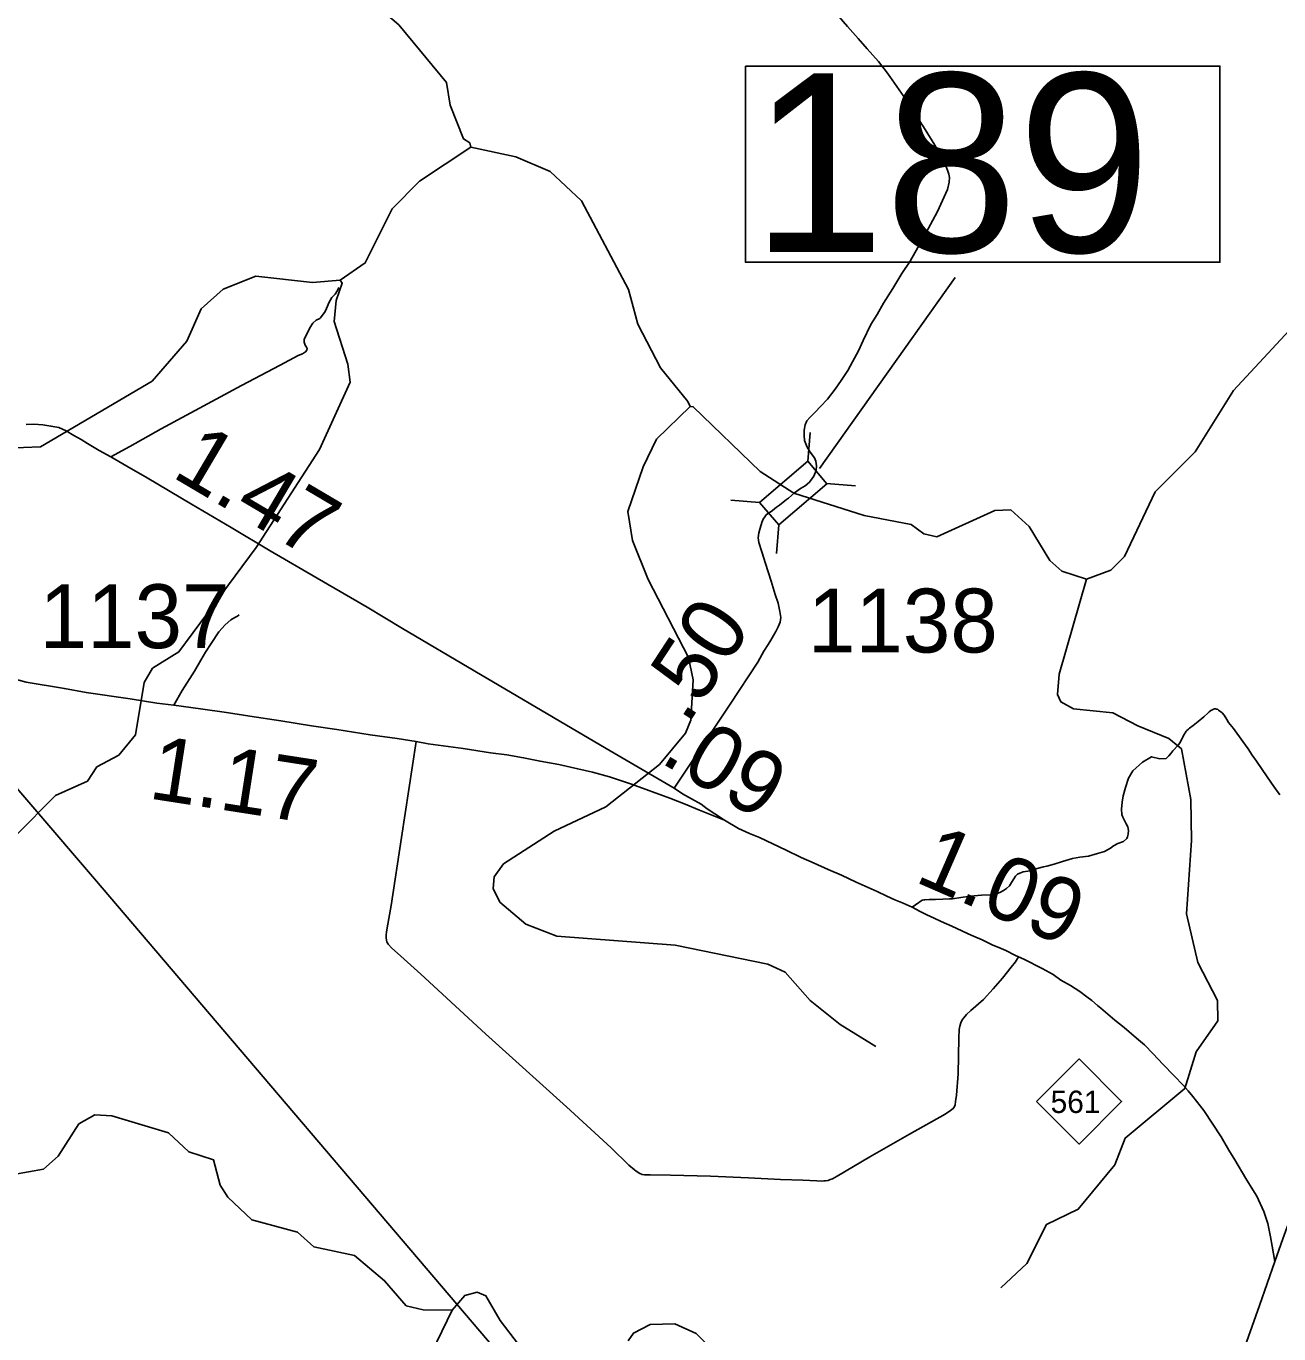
# Model space of a CAD drawing. Extents: x 2290615 to 2522933, y 819489 to 1012715.
# Drawn here: x 2463652 to 2473462, y 891965 to 902206 of the extents above; entities that cross this region are included whole.
import ezdxf

# ---------------------------------------------------------------- set-up
doc = ezdxf.new("R2010")
doc.units = 0
for name, color, linetype in [('Exist Hydrographic Creek Single Shore', 7, 'Continuous'), ('Exist Hydrographic Misc Water Feature', 7, 'Continuous'), ('Exist Road Non-System Type 51', 7, 'Continuous'), ('Exist Road Primary NC Attributed', 7, 'Continuous'), ('Exist Road Primary NC Mileage Hundredths English Label', 7, 'Continuous'), ('Exist Road Primary NC Shield CELL', 7, 'Continuous'), ('Exist Road Primary NC Shield Number Label', 7, 'Continuous'), ('Exist Road Primary US Attributed', 7, 'Continuous'), ('Exist Road Secondary Mileage Hundredths English Label', 7, 'Continuous'), ('Exist Road Secondary Mileage Tenths English Label', 7, 'Continuous'), ('Exist Road Secondary Structure Standard Bridge CELL', 7, 'Continuous'), ('Exist Road Secondary Structure Standard Bridge Number Label', 7, 'Continuous'), ('Exist Road Secondary Type 20 Attributed', 7, 'Continuous'), ('Exist Road Secondary Type 51 Attributed', 7, 'Continuous'), ('Exist Road Secondary Type 51 Number Label', 7, 'Continuous'), ('Exist Utilities Electrical Transmission Line', 7, 'Continuous')]:
    doc.layers.add(name, color=color, linetype=linetype)

msp = doc.modelspace()

# ---------------------------------------------------------------- linework, layer by layer
at = {"layer": 'Exist Hydrographic Creek Single Shore'}
for points in [[(2467135, 901259), (2467127, 901292), (2467076, 901323), (2466972, 901588), (2466944, 901764), (2466570, 902215), (2466207, 902528)], [(2468851, 899228), (2468833, 899267), (2468621, 899531), (2468441, 899872), (2468370, 900144), (2468000, 900839), (2467755, 901068), (2467487, 901182), (2467135, 901259)], [(2471955, 897875), (2472146, 897945), (2472253, 898054), (2472494, 898560), (2472806, 898872), (2473107, 899353), (2473713, 900005)], [(2471955, 897875), (2471763, 897939), (2471670, 898021), (2471507, 898287), (2471363, 898419), (2471239, 898413), (2470783, 898208), (2470683, 898230), (2470582, 898304), (2470214, 898375), (2469664, 898549), (2469400, 898719), (2468876, 899226), (2468851, 899228)], [(2467508, 891882), (2467364, 892070), (2467252, 892262), (2467185, 892292), (2467086, 892265), (2466988, 892150)], [(2464691, 888746), (2464790, 888862), (2464902, 889139), (2465061, 889641), (2465191, 889827), (2465494, 890158), (2465608, 890360), (2465722, 890486), (2465854, 890590), (2465909, 890782), (2466286, 891188), (2466465, 891471), (2466638, 891577), (2466786, 891737), (2466988, 892150)], [(2469093, 891773), (2468899, 891968), (2468731, 892044), (2468539, 892039), (2468407, 891971), (2468366, 891910)]]:
    msp.add_lwpolyline(points, dxfattribs=at)
at = {"layer": 'Exist Hydrographic Misc Water Feature'}
for points in [[(2466110, 900216), (2466308, 900352), (2466518, 900775), (2466731, 900993), (2467135, 901259)], [(2463498, 898901), (2463764, 898912), (2464639, 899427), (2464910, 899740), (2465022, 899991), (2465195, 900146), (2465451, 900248), (2465894, 900198), (2466110, 900216)], [(2460994, 894396), (2461584, 894489), (2461989, 894693), (2462203, 894863), (2462645, 895370), (2462852, 895506), (2463571, 895867), (2463882, 896182), (2464131, 896294), (2464204, 896405), (2464377, 896498), (2464508, 896657), (2464577, 897067), (2464642, 897178), (2464848, 897305), (2465452, 898124), (2465948, 898890), (2466190, 899418), (2466171, 899559), (2466065, 899893), (2466080, 900057), (2466127, 900194), (2466110, 900216)], [(2470305, 894216), (2470027, 894388), (2469791, 894575), (2469596, 894797), (2469461, 894861), (2468734, 895008), (2467808, 895079), (2467565, 895174), (2467362, 895346), (2467310, 895452), (2467317, 895544), (2467391, 895646), (2467787, 895902), (2468192, 896092), (2468612, 896425), (2468816, 896669), (2468856, 896770), (2468876, 897086), (2468840, 897261), (2468522, 897872), (2468401, 898179), (2468364, 898404), (2468483, 898754), (2468588, 898972), (2468851, 899228)], [(2471285, 892325), (2471490, 892517), (2471643, 892823), (2471892, 892941), (2472178, 893288), (2472258, 893498), (2472727, 893888), (2472814, 894174), (2472985, 894417), (2472982, 894575), (2472828, 894874), (2472738, 895254), (2472779, 895830), (2472774, 896149), (2472701, 896546), (2472600, 896627), (2472357, 896726), (2472163, 896829), (2471855, 896859), (2471754, 896914), (2471728, 896972), (2471742, 897131), (2471955, 897875)], [(2463081, 893129), (2463787, 893256), (2463902, 893356), (2464065, 893609), (2464189, 893680), (2464322, 893672), (2464766, 893539), (2464926, 893392), (2465119, 893327), (2465172, 893129), (2465232, 893036), (2465418, 892857), (2465778, 892763), (2465905, 892647), (2466222, 892578), (2466459, 892381), (2466629, 892184), (2466762, 892153), (2466988, 892150)]]:
    msp.add_lwpolyline(points, dxfattribs=at)
at = {"layer": 'Exist Road Non-System Type 51'}
for points in [[(2470000, 902299), (2470083, 902204), (2470167, 902108), (2470238, 902029), (2470327, 901930), (2470397, 901837), (2470471, 901734), (2470525, 901654), (2470608, 901527), (2470692, 901397), (2470767, 901274), (2470850, 901123), (2470868, 901078), (2470879, 901046), (2470882, 901020), (2470880, 900984), (2470868, 900927), (2470789, 900754), (2470735, 900652), (2470701, 900591), (2470634, 900472), (2470574, 900366), (2470511, 900268), (2470438, 900151)], [(2464315, 898833), (2464464, 898914), (2464710, 899052), (2465338, 899391), (2465641, 899551), (2465782, 899627), (2465817, 899641), (2465840, 899655), (2465850, 899668), (2465852, 899681), (2465848, 899693), (2465838, 899708), (2465829, 899730), (2465828, 899752), (2465834, 899765), (2465854, 899803), (2465873, 899844), (2465896, 899880), (2465923, 899903), (2465951, 899917), (2465958, 899923), (2465993, 899970), (2466003, 899994), (2466025, 900045), (2466046, 900081), (2466073, 900107), (2466090, 900135), (2466100, 900160)], [(2469621, 898510), (2469668, 898551), (2469716, 898584), (2469753, 898607), (2469787, 898636), (2469820, 898683), (2469838, 898727), (2469842, 898763), (2469837, 898799), (2469825, 898826), (2469793, 898871), (2469768, 898909), (2469748, 898960), (2469746, 898999), (2469746, 899043), (2469752, 899084), (2469765, 899116), (2469788, 899141), (2469831, 899182), (2469874, 899228), (2469927, 899286), (2469988, 899363), (2470034, 899432), (2470087, 899508), (2470123, 899576), (2470170, 899663), (2470207, 899743), (2470266, 899869), (2470316, 899948), (2470367, 900036), (2470438, 900151)], [(2464809, 896889), (2464874, 897004), (2464971, 897154), (2465019, 897241), (2465057, 897303), (2465100, 897372), (2465160, 897462), (2465210, 897517), (2465254, 897556), (2465287, 897576), (2465308, 897586), (2465321, 897595)], [(2473471, 896186), (2473422, 896251), (2473372, 896327), (2473287, 896451), (2473253, 896498), (2473223, 896547), (2473180, 896605), (2473106, 896706), (2473069, 896754), (2473054, 896777), (2473035, 896809), (2473018, 896829), (2472989, 896850), (2472985, 896854), (2472981, 896856), (2472975, 896857), (2472967, 896859), (2472959, 896859), (2472951, 896856), (2472941, 896852), (2472937, 896850), (2472929, 896846), (2472917, 896837), (2472908, 896829), (2472875, 896797), (2472830, 896761), (2472805, 896740), (2472791, 896730), (2472764, 896709), (2472754, 896700), (2472743, 896690), (2472737, 896684), (2472729, 896673), (2472726, 896667), (2472718, 896655), (2472707, 896632), (2472705, 896628), (2472687, 896593), (2472677, 896577), (2472667, 896567), (2472643, 896542), (2472632, 896530), (2472617, 896510), (2472602, 896491), (2472581, 896471), (2472531, 896468), (2472466, 896485), (2472394, 896441), (2472318, 896374), (2472284, 896317), (2472261, 896243), (2472244, 896178), (2472235, 896128), (2472230, 896075), (2472233, 896033), (2472240, 896012), (2472267, 895959), (2472279, 895936), (2472286, 895908), (2472283, 895878), (2472277, 895857), (2472272, 895844), (2472247, 895821), (2472201, 895805), (2472168, 895787), (2472145, 895768), (2472096, 895743), (2472041, 895727), (2471972, 895706), (2471905, 895697), (2471847, 895688), (2471769, 895665), (2471704, 895644), (2471646, 895628), (2471619, 895623), (2471570, 895610), (2471522, 895595), (2471496, 895589), (2471461, 895584), (2471433, 895573), (2471415, 895564), (2471399, 895549), (2471388, 895529), (2471368, 895501), (2471352, 895475), (2471329, 895454), (2471305, 895437), (2471282, 895423), (2471252, 895411), (2471202, 895404), (2471134, 895401), (2471048, 895392), (2470972, 895382), (2470907, 895373), (2470882, 895373), (2470830, 895370), (2470773, 895366), (2470751, 895367)], [(2466706, 896603), (2466591, 895853), (2466510, 895321), (2466480, 895145), (2466475, 895112), (2466471, 895089), (2466470, 895068), (2466475, 895046), (2466477, 895034), (2466487, 895016), (2466515, 894986), (2466559, 894946), (2466742, 894782), (2467248, 894315), (2467883, 893742), (2468234, 893421), (2468373, 893286), (2468417, 893250), (2468429, 893240), (2468441, 893231), (2468453, 893223), (2468477, 893214), (2468494, 893211), (2468538, 893210), (2468697, 893208), (2469010, 893199), (2469309, 893187), (2469559, 893175), (2469735, 893168), (2469845, 893164), (2469880, 893162), (2469898, 893163), (2469911, 893163), (2469933, 893167), (2469948, 893173), (2469966, 893180), (2470003, 893201), (2470260, 893351), (2470570, 893529), (2470850, 893687), (2470892, 893715), (2470913, 893730), (2470922, 893745), (2470927, 893760), (2470931, 893784), (2470938, 893835), (2470950, 894001), (2470957, 894281), (2470959, 894350), (2470964, 894374), (2470971, 894401), (2470982, 894424), (2470996, 894441), (2471015, 894466), (2471049, 894498), (2471149, 894584), (2471225, 894667), (2471297, 894750), (2471366, 894838), (2471399, 894878), (2471423, 894918)], [(2470751, 895367), (2470739, 895367), (2470723, 895366), (2470691, 895364), (2470681, 895364), (2470671, 895361), (2470665, 895359), (2470662, 895357), (2470650, 895349), (2470642, 895342), (2470590, 895306)]]:
    msp.add_lwpolyline(points, dxfattribs=at)
at = {"layer": 'Exist Road Primary NC Attributed'}
for points in [[(2463491, 897113), (2463652, 897069), (2463951, 897018), (2464122, 896989), (2464465, 896938), (2464676, 896905), (2464809, 896889), (2465017, 896859), (2465220, 896830), (2465403, 896803), (2465646, 896765), (2465886, 896727), (2466085, 896697), (2466347, 896657), (2466558, 896627), (2466706, 896603), (2466799, 896587), (2467075, 896549), (2467289, 896516), (2467415, 896500), (2467548, 896477), (2467677, 896449), (2467823, 896425), (2467972, 896389), (2468087, 896363), (2468220, 896328), (2468393, 896271), (2468694, 896159), (2468813, 896112), (2468925, 896066), (2469121, 895988)], [(2469121, 895988), (2469230, 895923), (2469317, 895884), (2469396, 895852), (2469603, 895752), (2469722, 895695), (2469823, 895651), (2469934, 895602), (2470038, 895557), (2470151, 895502), (2470317, 895430), (2470392, 895394), (2470456, 895363), (2470519, 895337), (2470590, 895306), (2470653, 895274), (2470706, 895246), (2470764, 895220), (2470817, 895195), (2470902, 895158), (2470980, 895121), (2471029, 895098), (2471071, 895079), (2471138, 895050), (2471218, 895012), (2471287, 894982), (2471324, 894967), (2471394, 894931), (2471423, 894918), (2471466, 894899), (2471512, 894876), (2471563, 894851), (2471609, 894827), (2471695, 894780), (2471756, 894736), (2471831, 894694), (2471903, 894647), (2471959, 894605), (2471997, 894577), (2472041, 894537), (2472069, 894516), (2472179, 894422), (2472250, 894364), (2472348, 894282), (2472409, 894229), (2472479, 894159), (2472553, 894078), (2472643, 893987), (2472712, 893914), (2472751, 893869), (2472788, 893825), (2472876, 893714), (2473011, 893508), (2473070, 893404), (2473119, 893328), (2473205, 893183), (2473258, 893094), (2473291, 893043), (2473345, 892924), (2473377, 892829), (2473396, 892726), (2473411, 892651), (2473431, 892533)]]:
    msp.add_lwpolyline(points, dxfattribs=at)
at = {"layer": 'Exist Road Primary NC Shield CELL'}
msp.add_lwpolyline([(2471565, 893785), (2471898, 894118), (2472231, 893785), (2471898, 893452)], close=True, dxfattribs=at)
at = {"layer": 'Exist Road Primary US Attributed'}
for points in [[(2473431, 892533), (2473493, 892710), (2473971, 894016), (2474079, 894329), (2474229, 894775), (2474373, 895146), (2474452, 895358), (2474896, 896591), (2474965, 896752), (2475069, 896944), (2475164, 897086), (2475277, 897218), (2475436, 897393), (2475568, 897521)], [(2469871, 882666), (2469956, 882906), (2470127, 883391), (2470308, 883858), (2470751, 885050), (2471231, 886453), (2471535, 887286), (2471840, 888119), (2472003, 888595), (2472384, 889630), (2472405, 889695), (2472845, 890902), (2473040, 891423), (2473311, 892187), (2473431, 892533)]]:
    msp.add_lwpolyline(points, dxfattribs=at)
at = {"layer": 'Exist Road Secondary Structure Standard Bridge CELL'}
for p, q in [((2469774, 898797), (2469792, 899023)), ((2469921, 898625), (2470146, 898607)), ((2469170, 898494), (2469396, 898476)), ((2469528, 898075), (2469546, 898300))]:
    msp.add_line(p, q, dxfattribs=at)
msp.add_lwpolyline([(2469396, 898476), (2469773, 898798), (2469923, 898622), (2469546, 898300)], close=True, dxfattribs=at)
at = {"layer": 'Exist Road Secondary Structure Standard Bridge Number Label'}
msp.add_line((2469865, 898742), (2470927, 900237), dxfattribs=at)
msp.add_lwpolyline([(2469285, 901893), (2473001, 901893), (2473001, 900357), (2469285, 900357)], close=True, dxfattribs=at)
at = {"layer": 'Exist Road Secondary Type 20 Attributed'}
msp.add_lwpolyline([(2468726, 896238), (2469165, 896897), (2469381, 897226), (2469429, 897311), (2469463, 897363), (2469483, 897397), (2469504, 897434), (2469522, 897465), (2469540, 897501), (2469557, 897539), (2469562, 897576), (2469555, 897622), (2469541, 897686), (2469519, 897755), (2469486, 897860), (2469443, 897998), (2469413, 898089), (2469389, 898163), (2469385, 898199), (2469389, 898238), (2469401, 898274), (2469414, 898319), (2469423, 898345), (2469436, 898363), (2469446, 898378), (2469497, 898414), (2469528, 898440), (2469552, 898456), (2469594, 898489), (2469607, 898499), (2469621, 898510)], dxfattribs=at)
at = {"layer": 'Exist Road Secondary Type 51 Attributed'}
for points in [[(2463652, 899087), (2463713, 899089), (2463781, 899085), (2463845, 899074), (2463907, 899062), (2463964, 899037), (2464024, 899000), (2464082, 898969), (2464133, 898938), (2464224, 898884), (2464315, 898833), (2464441, 898761), (2464599, 898669), (2464947, 898463), (2465257, 898279), (2465564, 898098), (2465932, 897882), (2466323, 897655), (2466600, 897490), (2467166, 897156), (2467973, 896681), (2468225, 896530), (2468538, 896348), (2468726, 896238)], [(2468726, 896238), (2468791, 896194), (2468862, 896156), (2468937, 896112), (2468984, 896078), (2469044, 896037), (2469121, 895988)]]:
    msp.add_lwpolyline(points, dxfattribs=at)
at = {"layer": 'Exist Utilities Electrical Transmission Line'}
msp.add_lwpolyline([(2470068, 888423), (2469930, 888700), (2469840, 888859), (2469670, 889096), (2469516, 889291), (2469136, 889736), (2468894, 890021), (2468571, 890393), (2468206, 890815), (2467506, 891633), (2464186, 895528), (2453373, 908151), (2453349, 908176), (2452865, 908588), (2452600, 908816), (2451851, 909454), (2451374, 909857), (2451374, 909857), (2447270, 913382)], dxfattribs=at)

# ---------------------------------------------------------------- texts
at = {"layer": 'Exist Road Primary NC Mileage Hundredths English Label'}
for s, rotation, p in [('1.17', 351.1617, (2464601, 896160)), ('1.09', 336.495, (2470600, 895511))]:
    msp.add_text(s, height=500, rotation=rotation, dxfattribs=at).set_placement(p)
at = {"layer": 'Exist Road Primary NC Shield Number Label'}
msp.add_text('561', height=175, dxfattribs=at).set_placement((2471675, 893695))
at = {"layer": 'Exist Road Secondary Mileage Hundredths English Label'}
msp.add_text('.50', height=500, rotation=56.7633, dxfattribs=at).set_placement((2468830, 896726))
at = {"layer": 'Exist Road Secondary Mileage Tenths English Label'}
for s, rotation, p in [('1.47', 329.4001, (2464782, 898683)), ('.09', 329.6943, (2468604, 896447))]:
    msp.add_text(s, height=500, rotation=rotation, dxfattribs=at).set_placement(p)
at = {"layer": 'Exist Road Secondary Structure Standard Bridge Number Label'}
msp.add_text('189', height=1400, dxfattribs=at).set_placement((2469335, 900436))
at = {"layer": 'Exist Road Secondary Type 51 Number Label'}
for s, p in [('1137', (2463757, 897335)), ('1138', (2469774, 897301))]:
    msp.add_text(s, height=500, rotation=360, dxfattribs=at).set_placement(p)

doc.saveas('drawing.dxf')
